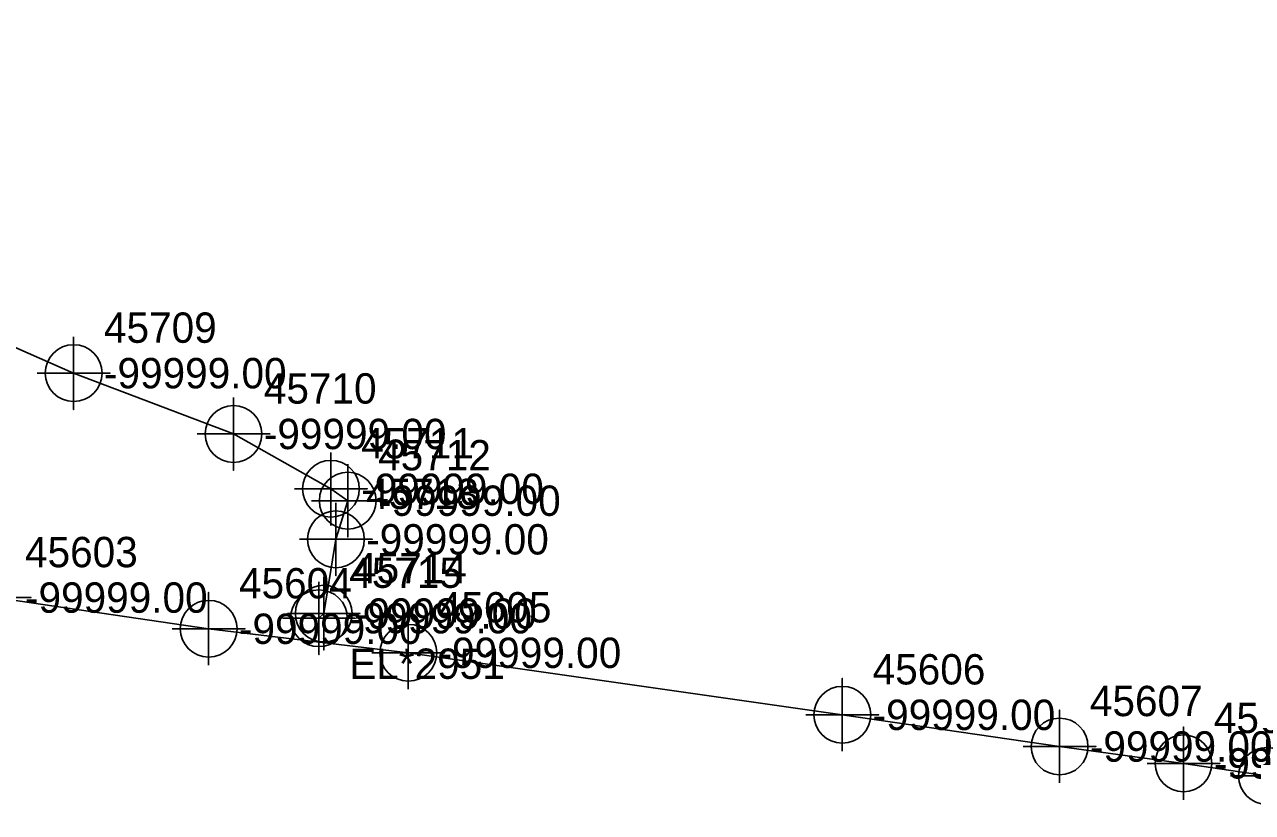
# Model space of a CAD drawing. Extents: x 2083698 to 2094313, y 743246 to 752873.
# Drawn here: x 2091478.4 to 2091579.7, y 751912.3 to 751977.2 of the extents above; entities that cross this region are included whole.
import ezdxf

# ---------------------------------------------------------------- set-up
doc = ezdxf.new("R2010")
doc.units = 0
for name, color, linetype in [('COGO Default Chain', 7, 'Continuous'), ('COGO Default Curve', 7, 'Continuous'), ('Exist Property Iron Pin Leader', 7, 'Continuous'), ('Exist Property Iron Pin Text', 7, 'Continuous'), ('Exist Property Monument Leader', 7, 'Continuous'), ('Exist Property Monument Text', 7, 'Continuous'), ('Exist Utilities Gas UG Line SUE LOS B', 7, 'Continuous'), ('Exist Utilities Power UG Cable SUE LOS B', 7, 'Continuous'), ('Old_Level_20', 7, 'Continuous')]:
    doc.layers.add(name, color=color, linetype=linetype)

msp = doc.modelspace()

# ---------------------------------------------------------------- linework, layer by layer
at = {"layer": 'COGO Default Curve'}
for points in [[(2091472.97, 751930.01), (2091478.97, 751930.01), (2091475.97, 751930.01), (2091475.97, 751933.01), (2091475.97, 751927.01)], [(2091490.61, 751927.44), (2091496.61, 751927.44), (2091493.61, 751927.44), (2091493.61, 751930.44), (2091493.61, 751924.44)], [(2091507.07, 751925.46), (2091513.07, 751925.46), (2091510.07, 751925.46), (2091510.07, 751928.46), (2091510.07, 751922.46)], [(2091542.85, 751920.35), (2091548.85, 751920.35), (2091545.85, 751920.35), (2091545.85, 751923.35), (2091545.85, 751917.35)], [(2091560.76, 751917.74), (2091566.76, 751917.74), (2091563.76, 751917.74), (2091563.76, 751920.74), (2091563.76, 751914.74)], [(2091570.98, 751916.35), (2091576.98, 751916.35), (2091573.98, 751916.35), (2091573.98, 751919.35), (2091573.98, 751913.35)], [(2091577.86, 751915.31), (2091583.86, 751915.31), (2091580.86, 751915.31), (2091580.86, 751918.31), (2091580.86, 751912.31)]]:
    msp.add_lwpolyline(points, dxfattribs=at)
for centre in [(2091493.61, 751927.44), (2091510.07, 751925.46), (2091545.85, 751920.35), (2091563.76, 751917.74), (2091573.98, 751916.35), (2091580.86, 751915.31)]:
    msp.add_circle(centre, 2.34, dxfattribs=at)
at = {"layer": 'Exist Property Iron Pin Text'}
for points in [[(2091482.48, 751951.5), (2091482.48, 751945.5), (2091482.48, 751948.5), (2091485.48, 751948.5), (2091479.48, 751948.5)], [(2091495.66, 751946.49), (2091495.66, 751940.49), (2091495.66, 751943.49), (2091498.66, 751943.49), (2091492.66, 751943.49)], [(2091503.69, 751941.97), (2091503.69, 751935.97), (2091503.69, 751938.97), (2091506.69, 751938.97), (2091500.69, 751938.97)], [(2091505.08, 751940.99), (2091505.08, 751934.99), (2091505.08, 751937.99), (2091508.08, 751937.99), (2091502.08, 751937.99)], [(2091504.1, 751937.81), (2091504.1, 751931.81), (2091504.1, 751934.81), (2091507.1, 751934.81), (2091501.1, 751934.81)], [(2091502.7, 751931.31), (2091502.7, 751925.31), (2091502.7, 751928.31), (2091505.7, 751928.31), (2091499.7, 751928.31)], [(2091503.1, 751931.69), (2091503.1, 751925.69), (2091503.1, 751928.69), (2091506.1, 751928.69), (2091500.1, 751928.69)]]:
    msp.add_lwpolyline(points, dxfattribs=at)
for centre in [(2091482.48, 751948.5), (2091495.66, 751943.49), (2091503.69, 751938.97), (2091505.08, 751937.99), (2091504.1, 751934.81), (2091502.7, 751928.31), (2091503.1, 751928.69)]:
    msp.add_circle(centre, 2.34, dxfattribs=at)
at = {"layer": 'Exist Utilities Gas UG Line SUE LOS B'}
msp.add_lwpolyline([(2091245.02, 751977.22), (2091274, 751971.84), (2091286.99, 751969.08), (2091307.39, 751965.16), (2091329.46, 751960.53), (2091355, 751955.74), (2091375.53, 751951.2), (2091399.14, 751946.51), (2091427.81, 751941.16), (2091441.86, 751937.67), (2091455.2, 751934.76), (2091475.97, 751930.01), (2091493.61, 751927.44), (2091510.07, 751925.46), (2091545.85, 751920.35), (2091563.76, 751917.74), (2091573.98, 751916.35), (2091580.86, 751915.31), (2091589.03, 751915.57)], dxfattribs=at)
at = {"layer": 'Exist Utilities Power UG Cable SUE LOS B'}
msp.add_lwpolyline([(2091442.4, 751966.38), (2091445.74, 751964.65), (2091453.35, 751961.55), (2091460.7, 751958.09), (2091482.48, 751948.5), (2091495.66, 751943.49), (2091503.69, 751938.97), (2091505.08, 751937.99), (2091504.1, 751934.81), (2091503.1, 751928.69), (2091502.7, 751928.31)], dxfattribs=at)

# ---------------------------------------------------------------- texts
at = {"layer": 'COGO Default Chain'}
for p in [(2091478.47, 751928.76), (2091496.11, 751926.19), (2091512.57, 751924.21), (2091548.35, 751919.1), (2091566.26, 751916.49), (2091576.48, 751915.1)]:
    msp.add_text('-99999.00', height=2.5, dxfattribs=at).set_placement(p)
at = {"layer": 'Exist Property Iron Pin Leader'}
for s, p in [('45709', (2091484.98, 751951)), ('45710', (2091498.16, 751945.99)), ('45711', (2091506.19, 751941.47)), ('45712', (2091507.58, 751940.49)), ('45713', (2091506.6, 751937.31)), ('45715', (2091505.2, 751930.81)), ('45714', (2091505.6, 751931.19))]:
    msp.add_text(s, height=2.5, dxfattribs=at).set_placement(p)
at = {"layer": 'Exist Property Monument Leader'}
msp.add_text('EL*2951', height=2.5, dxfattribs=at).set_placement((2091505.2, 751923.31))
at = {"layer": 'Exist Property Monument Text'}
for p in [(2091484.98, 751947.25), (2091498.16, 751942.24), (2091506.19, 751937.72), (2091507.58, 751936.74), (2091506.6, 751933.56), (2091505.2, 751927.06), (2091505.6, 751927.44)]:
    msp.add_text('-99999.00', height=2.5, dxfattribs=at).set_placement(p)
at = {"layer": 'Old_Level_20'}
for s, p in [('45603', (2091478.47, 751932.51)), ('45604', (2091496.11, 751929.94)), ('45605', (2091512.57, 751927.96)), ('45606', (2091548.35, 751922.85)), ('45607', (2091566.26, 751920.24)), ('45608', (2091576.48, 751918.85))]:
    msp.add_text(s, height=2.5, dxfattribs=at).set_placement(p)

doc.saveas('drawing.dxf')
